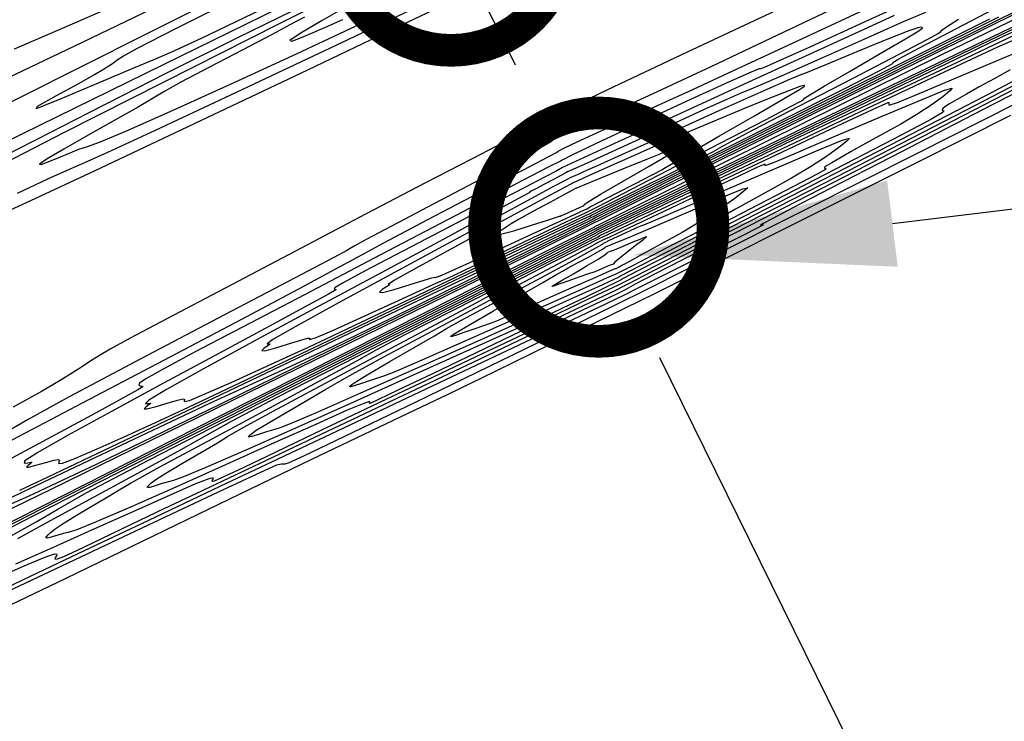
# Model space of a CAD drawing. Extents: x 3249832 to 3255657, y 13789405 to 13793316.
# Tile 578 of 656: x 3255004 to 3255080, y 13790552 to 13790606. Entities that reach past the tile are written whole.
import ezdxf

# ---------------------------------------------------------------- set-up
doc = ezdxf.new("R2010")
doc.units = 0
doc.header["$LTSCALE"] = 100
doc.header["$MEASUREMENT"] = 0
doc.linetypes.add('DASHED', pattern=[0.75, 0.5, -0.25])
for name, color, linetype in [('GRATIO_CON', 10, 'CONTINUOUS'), ('GRATIO_ICON', 7, 'CONTINUOUS'), ('PLAN', 7, 'CONTINUOUS'), ('TARGETS_EAST', 7, 'CONTINUOUS')]:
    doc.layers.add(name, color=color, linetype=linetype)
doc.styles.add('Gratio_032316_contours$0$symbol', font='symbol.shx')
doc.linetypes.add('Gratio_032316_contours$0$DEPRESSION', pattern='A,0.3,["%",Gratio_032316_contours$0$symbol,S=0.05,R=180,X=0,Y=0],0.0001', length=0.3001)

# ---------------------------------------------------------------- blocks, each defined once
blk = doc.blocks.new('Gratio_032316_contours')
at = {"layer": 'GRATIO_CON', "color": 1, "linetype": 'Continuous', "flags": 128}
for points in [[(3254999.525, 13790599.798), (3255008.539, 13790604.099), (3255019.116, 13790609.215)], [(3255003.974, 13790603.897), (3255006.17, 13790604.833), (3255008.781, 13790605.973), (3255010.988, 13790606.938)], [(3255027.483, 13790607.902), (3255021.016, 13790604.706), (3255015.515, 13790601.97), (3255012.23, 13790600.306), (3255009.677, 13790598.984), (3255005.682, 13790596.939), (3254998.82, 13790593.469)], [(3255002.095, 13790590.854), (3255005.227, 13790592.28), (3255010.111, 13790594.553), (3255017.759, 13790598.169), (3255026.429, 13790602.293), (3255033.692, 13790605.76), (3255037.798, 13790607.731)], [(3255031.611, 13790609.507), (3255024.197, 13790605.779), (3255015.404, 13790601.35), (3255007.773, 13790597.481), (3255003.189, 13790595.107)], [(3255004.213, 13790592.847), (3255006.538, 13790593.923), (3255008.182, 13790594.673), (3255009.362, 13790595.191), (3255011.135, 13790595.985), (3255014.77, 13790597.664), (3255020.972, 13790600.571), (3255028.185, 13790603.969), (3255034.288, 13790606.853)], [(3255062.638, 13790606.994), (3255055.496, 13790603.642), (3255049.333, 13790600.727), (3255045.879, 13790599.065), (3255044.562, 13790598.397), (3255044.233, 13790598.194), (3255043.884, 13790597.99), (3255043.079, 13790597.565), (3255041.523, 13790596.76), (3255038.977, 13790595.444), (3255035.412, 13790593.595), (3255030.854, 13790591.219), (3255025.485, 13790588.402), (3255020.101, 13790585.567), (3255015.655, 13790583.217), (3255012.839, 13790581.721), (3255011.314, 13790580.893), (3255010.481, 13790580.41), (3255009.827, 13790579.996), (3255009.174, 13790579.565), (3255008.427, 13790579.076), (3255007.463, 13790578.476), (3255006.037, 13790577.645), (3255003.874, 13790576.45)], [(3254992.905, 13790563.42), (3255006.74, 13790570.133), (3255023.159, 13790578.176), (3255037.163, 13790585.059), (3255044.995, 13790588.909), (3255047.882, 13790590.327), (3255048.295, 13790590.532), (3255048.767, 13790590.773), (3255052.082, 13790592.427), (3255061.082, 13790596.901), (3255077.191, 13790604.902), (3255096.138, 13790614.332)], [(3255067.363, 13790607.279), (3255062.408, 13790604.939), (3255057.29, 13790602.527), (3255052.855, 13790600.454), (3255049.373, 13790598.845), (3255046.971, 13790597.748), (3255045.687, 13790597.174), (3255045.21, 13790596.969), (3255045.141, 13790596.942), (3255045.145, 13790596.933), (3255045.153, 13790596.916), (3255045.161, 13790596.898), (3255045.166, 13790596.884), (3255045.171, 13790596.873), (3255045.176, 13790596.86), (3255045.094, 13790596.795), (3255044.476, 13790596.448), (3255042.78, 13790595.54), (3255039.73, 13790593.929), (3255036.091, 13790592.014), (3255032.892, 13790590.327), (3255030.919, 13790589.277), (3255029.992, 13790588.771), (3255029.69, 13790588.591), (3255029.484, 13790588.463), (3255028.429, 13790587.898), (3255025.473, 13790586.347), (3255020.065, 13790583.52), (3255013.647, 13790580.154), (3255008.163, 13790577.239), (3255004.981, 13790575.479), (3255003.176, 13790574.416)], [(3255002.421, 13790568.487), (3255005.04, 13790569.629), (3255010.311, 13790572.108), (3255019.781, 13790576.703), (3255031.021, 13790582.209), (3255040.607, 13790586.92), (3255045.969, 13790589.555), (3255047.945, 13790590.525), (3255048.228, 13790590.666), (3255048.617, 13790590.868), (3255051.354, 13790592.237), (3255058.789, 13790595.935), (3255072.095, 13790602.546), (3255087.747, 13790610.337)], [(3255026.174, 13790606.31), (3255025.069, 13790605.721), (3255023.669, 13790604.979), (3255021.457, 13790603.826), (3255018.9, 13790602.493), (3255016.709, 13790601.333), (3255015.373, 13790600.587), (3255014.481, 13790600.05), (3255013.396, 13790599.403), (3255011.673, 13790598.426), (3255009.623, 13790597.28), (3255007.748, 13790596.22), (3255006.468, 13790595.464), (3255005.884, 13790595.064), (3255006.019, 13790595.033), (3255006.817, 13790595.343), (3255007.925, 13790595.809), (3255008.914, 13790596.208), (3255009.562, 13790596.42), (3255010.483, 13790596.743), (3255012.494, 13790597.581), (3255016.132, 13790599.202), (3255020.788, 13790601.322), (3255025.568, 13790603.521), (3255029.707, 13790605.44), (3255032.959, 13790606.955)], [(3255070.167, 13790607.381), (3255063.917, 13790604.487), (3255058.585, 13790602.008), (3255055.554, 13790600.603), (3255054.083, 13790599.932), (3255052.899, 13790599.405), (3255051.053, 13790598.578), (3255048.878, 13790597.596), (3255047.033, 13790596.75), (3255046.009, 13790596.26), (3255045.64, 13790596.059), (3255045.596, 13790596.01), (3255045.501, 13790595.947), (3255044.809, 13790595.585), (3255042.93, 13790594.609), (3255039.568, 13790592.858), (3255035.612, 13790590.79), (3255032.244, 13790589.013), (3255030.211, 13790587.914), (3255028.518, 13790586.981), (3255025.731, 13790585.478), (3255020.888, 13790582.911), (3255014.906, 13790579.761), (3255009.172, 13790576.753), (3255004.799, 13790574.463), (3255001.808, 13790572.886)], [(3254998.702, 13790567.134), (3255005.154, 13790570.204), (3255012.643, 13790573.767), (3255018.937, 13790576.74), (3255022.522, 13790578.394), (3255024.757, 13790579.403), (3255027.716, 13790580.795), (3255032.822, 13790583.273), (3255038.882, 13790586.241), (3255044.051, 13790588.781), (3255046.943, 13790590.201), (3255048.008, 13790590.724), (3255048.16, 13790590.802), (3255048.467, 13790590.964), (3255050.627, 13790592.048), (3255056.495, 13790594.97), (3255066.999, 13790600.191), (3255079.356, 13790606.341)], [(3255004.374, 13790570.09), (3255006.546, 13790571.102), (3255011.388, 13790573.399), (3255019.802, 13790577.411), (3255029.632, 13790582.105), (3255037.961, 13790586.081), (3255042.623, 13790588.301), (3255044.473, 13790589.177), (3255045.121, 13790589.483), (3255045.863, 13790589.843), (3255046.744, 13790590.274), (3255047.495, 13790590.643), (3255047.916, 13790590.848), (3255048.071, 13790590.925), (3255048.093, 13790590.94), (3255048.316, 13790591.062), (3255049.899, 13790591.86), (3255054.201, 13790594.005), (3255061.904, 13790597.835), (3255070.965, 13790602.346), (3255078.662, 13790606.201)], [(3255074.697, 13790608.527), (3255069.386, 13790606.094), (3255064.928, 13790604.054), (3255062.362, 13790602.887), (3255061.327, 13790602.43), (3255061.109, 13790602.359), (3255061.109, 13790602.359), (3255061.011, 13790602.356), (3255060.401, 13790602.118), (3255058.662, 13790601.345), (3255055.471, 13790599.878), (3255051.687, 13790598.118), (3255048.463, 13790596.605), (3255046.665, 13790595.748), (3255046.007, 13790595.421), (3255045.916, 13790595.367), (3255045.781, 13790595.3), (3255044.85, 13790594.825), (3255042.334, 13790593.518), (3255037.773, 13790591.131), (3255032.017, 13790588.112), (3255026.244, 13790585.087), (3255021.438, 13790582.574), (3255017.805, 13790580.67), (3255015.358, 13790579.366), (3255014.044, 13790578.621), (3255013.549, 13790578.28), (3255013.494, 13790578.155), (3255013.559, 13790578.092), (3255013.66, 13790578.056), (3255013.775, 13790578.043), (3255013.816, 13790578.011), (3255013.433, 13790577.771), (3255012.214, 13790577.095), (3255009.897, 13790575.836), (3255006.815, 13790574.17), (3255003.453, 13790572.356)], [(3255030.049, 13790607.483), (3255027.55, 13790606.073), (3255025.842, 13790605.064), (3255025.063, 13790604.53), (3255025.242, 13790604.489), (3255026.308, 13790604.905), (3255027.792, 13790605.548), (3255029.125, 13790606.135)], [(3255073.731, 13790606.684), (3255072.034, 13790605.96), (3255069.073, 13790604.646), (3255065.611, 13790603.097), (3255062.683, 13790601.793), (3255061.032, 13790601.079), (3255060.228, 13790600.754), (3255059.549, 13790600.477), (3255058.406, 13790599.973), (3255056.733, 13790599.213), (3255054.596, 13790598.235), (3255052.127, 13790597.104), (3255049.719, 13790596.002), (3255047.831, 13790595.142), (3255046.791, 13790594.674), (3255046.405, 13790594.507), (3255046.346, 13790594.488), (3255046.345, 13790594.489), (3255046.345, 13790594.487), (3255046.347, 13790594.481), (3255046.333, 13790594.463), (3255046.209, 13790594.39), (3255045.866, 13790594.204), (3255045.25, 13790593.88), (3255044.523, 13790593.499), (3255043.903, 13790593.175), (3255043.555, 13790592.988), (3255043.426, 13790592.913), (3255043.409, 13790592.896), (3255043.414, 13790592.89), (3255043.424, 13790592.887), (3255043.434, 13790592.886), (3255043.342, 13790592.831), (3255042.633, 13790592.446), (3255040.694, 13790591.399), (3255037.132, 13790589.478), (3255032.444, 13790586.949), (3255027.347, 13790584.2), (3255022.517, 13790581.59), (3255018.453, 13790579.376), (3255015.612, 13790577.791), (3255014.274, 13790576.976), (3255014.01, 13790576.723), (3255014.218, 13790576.735), (3255014.392, 13790576.761), (3255014.422, 13790576.735), (3255014.299, 13790576.638), (3255014.054, 13790576.471), (3255013.898, 13790576.323), (3255014.08, 13790576.303), (3255014.754, 13790576.48), (3255015.666, 13790576.755), (3255016.467, 13790576.99), (3255016.887, 13790577.077), (3255017.002, 13790577.043), (3255016.968, 13790576.946), (3255016.98, 13790576.866), (3255017.369, 13790576.966), (3255018.502, 13790577.426), (3255020.565, 13790578.342), (3255023.016, 13790579.457), (3255025.129, 13790580.424), (3255026.487, 13790581.044), (3255027.898, 13790581.701), (3255030.477, 13790582.924), (3255034.898, 13790585.033), (3255040.069, 13790587.501), (3255044.456, 13790589.592), (3255044.456, 13790589.592), (3255046.909, 13790590.754), (3255047.817, 13790591.175), (3255047.95, 13790591.229), (3255047.953, 13790591.224), (3255047.954, 13790591.224), (3255047.953, 13790591.227), (3255048.012, 13790591.265), (3255048.441, 13790591.488), (3255049.613, 13790592.078), (3255051.712, 13790593.125), (3255054.183, 13790594.356), (3255056.282, 13790595.408), (3255057.452, 13790596.005), (3255057.87, 13790596.235), (3255057.903, 13790596.273), (3255057.958, 13790596.32), (3255058.627, 13790596.68), (3255060.548, 13790597.682), (3255064.045, 13790599.494), (3255068.2, 13790601.646), (3255071.781, 13790603.506), (3255073.858, 13790604.599), (3255074.708, 13790605.069), (3255074.908, 13790605.216), (3255074.996, 13790605.321), (3255075.34, 13790605.577), (3255076.27, 13790606.161)]]:
    blk.add_lwpolyline(points, dxfattribs=at)
at = {"layer": 'GRATIO_CON', "color": 5, "linetype": 'Continuous', "flags": 128}
for points in [[(3255028.032, 13790608.905), (3255016.657, 13790603.304), (3255003.187, 13790596.685)], [(3254999.641, 13790597.783), (3255013.985, 13790604.991), (3255026.142, 13790611.086)], [(3254972.936, 13790551.593), (3254976.112, 13790553.43), (3254984.863, 13790558.042), (3255000.784, 13790566.182), (3255019.624, 13790575.727), (3255035.673, 13790583.83), (3255044.646, 13790588.358), (3255047.951, 13790590.027), (3255048.423, 13790590.267), (3255048.423, 13790590.268), (3255048.424, 13790590.269), (3255048.424, 13790590.27), (3255048.426, 13790590.27), (3255048.427, 13790590.271), (3255048.427, 13790590.272), (3255048.69, 13790590.404), (3255050.526, 13790591.319), (3255055.513, 13790593.796), (3255064.433, 13790598.22), (3255074.893, 13790603.397), (3255083.711, 13790607.733)], [(3255080.244, 13790598.792), (3255073.093, 13790595.18), (3255064.526, 13790590.885), (3255057.193, 13790587.222), (3255052.981, 13790585.13), (3255050.736, 13790584.029), (3255048.54, 13790582.963), (3255044.997, 13790581.233), (3255040.789, 13790579.177), (3255037.117, 13790577.394), (3255034.643, 13790576.213), (3255031.861, 13790574.896), (3255026.726, 13790572.433), (3255018.026, 13790568.228), (3255007.9, 13790563.329), (3254999.319, 13790559.197)], [(3254976.682, 13790552.371), (3254977.156, 13790552.7), (3254977.619, 13790553.002), (3254977.953, 13790553.242), (3254978.121, 13790553.415), (3254978.392, 13790553.652), (3254979.113, 13790554.111), (3254980.481, 13790554.887), (3254982.094, 13790555.797), (3254983.398, 13790556.589), (3254984.386, 13790557.275), (3254987.235, 13790558.916), (3254994.668, 13790562.833), (3255008.151, 13790569.727), (3255024.105, 13790577.811), (3255037.697, 13790584.674), (3255045.294, 13790588.51), (3255048.093, 13790589.926), (3255048.492, 13790590.132), (3255048.863, 13790590.315), (3255051.458, 13790591.574), (3255058.502, 13790594.985), (3255071.114, 13790601.09), (3255086.003, 13790608.288)], [(3255080.573, 13790599.649), (3255073.152, 13790595.898), (3255064.424, 13790591.502), (3255057.006, 13790587.773), (3255052.858, 13790585.694), (3255051.327, 13790584.932), (3255051.108, 13790584.822), (3255050.949, 13790584.737), (3255049.817, 13790584.174), (3255046.737, 13790582.665), (3255041.219, 13790579.98), (3255034.723, 13790576.828), (3255029.197, 13790574.159), (3255026.099, 13790572.682), (3255024.926, 13790572.151), (3255024.688, 13790572.083), (3255024.565, 13790572.077), (3255024.423, 13790572.064), (3255024.3, 13790572.059), (3255024.054, 13790571.99), (3255022.822, 13790571.446), (3255019.565, 13790569.932), (3255013.722, 13790567.181), (3255006.653, 13790563.839), (3255000.201, 13790560.784)], [(3254998.357, 13790564.401), (3255004.473, 13790567.625), (3255015.517, 13790573.272), (3255028.587, 13790579.894), (3255039.72, 13790585.518), (3255045.943, 13790588.663), (3255048.235, 13790589.825), (3255048.561, 13790589.996), (3255048.56, 13790589.999), (3255048.56, 13790590.001), (3255048.56, 13790590.003), (3255048.559, 13790590.006), (3255048.558, 13790590.009), (3255048.558, 13790590.01), (3255048.843, 13790590.146), (3255050.832, 13790591.105), (3255056.227, 13790593.713), (3255065.886, 13790598.386), (3255077.288, 13790603.897), (3255087.068, 13790608.612)], [(3255087.661, 13790604.126), (3255078.166, 13790599.239), (3255071.117, 13790595.607), (3255066.447, 13790593.194), (3255063.588, 13790591.71), (3255062.003, 13790590.882), (3255061.298, 13790590.506), (3255061.108, 13790590.39), (3255061.122, 13790590.372), (3255061.217, 13790590.394), (3255061.323, 13790590.423), (3255061.319, 13790590.401), (3255060.888, 13790590.17), (3255059.662, 13790589.544), (3255057.467, 13790588.435), (3255054.886, 13790587.135), (3255052.691, 13790586.033), (3255051.464, 13790585.419), (3255051.01, 13790585.195), (3255050.944, 13790585.165), (3255050.942, 13790585.165), (3255050.942, 13790585.164), (3255050.942, 13790585.161), (3255050.721, 13790585.054), (3255049.174, 13790584.319), (3255044.974, 13790582.329), (3255037.405, 13790578.745), (3255028.198, 13790574.385), (3255019.694, 13790570.356), (3255013.696, 13790567.511), (3255009.853, 13790565.684), (3255007.274, 13790564.458), (3255005.19, 13790563.469), (3255003.318, 13790562.581)], [(3255002.978, 13790566.182), (3255005.635, 13790567.659), (3255007.285, 13790568.64), (3255009.479, 13790569.887), (3255014.278, 13790572.416), (3255022.884, 13790576.817), (3255033.069, 13790581.978), (3255041.744, 13790586.36), (3255046.593, 13790588.812), (3255048.378, 13790589.721), (3255048.63, 13790589.858), (3255048.627, 13790589.867), (3255048.624, 13790589.874), (3255048.623, 13790589.877), (3255048.821, 13790589.971), (3255050.204, 13790590.633), (3255053.951, 13790592.44), (3255060.657, 13790595.681), (3255068.573, 13790599.507), (3255075.362, 13790602.779), (3255079.382, 13790604.7), (3255081.761, 13790605.815)], [(3255083.764, 13790602.453), (3255071.106, 13790595.93), (3255060.232, 13790590.34), (3255053.995, 13790587.134), (3255051.514, 13790585.856), (3255050.972, 13790585.569), (3255050.743, 13790585.443), (3255049.963, 13790585.058), (3255047.959, 13790584.096), (3255044.309, 13790582.362), (3255039.608, 13790580.132), (3255034.701, 13790577.804), (3255030.285, 13790575.706), (3255026.463, 13790573.887), (3255023.189, 13790572.33), (3255020.389, 13790571.001), (3255017.874, 13790569.808), (3255015.426, 13790568.642), (3255012.92, 13790567.443), (3255010.596, 13790566.331), (3255008.787, 13790565.472), (3255007.728, 13790564.984), (3255007.258, 13790564.792), (3255007.12, 13790564.77), (3255007.094, 13790564.816), (3255007.125, 13790564.904), (3255007.194, 13790565.03), (3255007.241, 13790565.164), (3255007.018, 13790565.177), (3255006.234, 13790564.912), (3255004.689, 13790564.262), (3255002.552, 13790563.315)], [(3255082.816, 13790602.67), (3255078.934, 13790600.611), (3255071.829, 13790596.926), (3255063.414, 13790592.59), (3255056.243, 13790588.902), (3255052.235, 13790586.839), (3255050.758, 13790586.077), (3255050.547, 13790585.966), (3255050.546, 13790585.966), (3255050.544, 13790585.967), (3255050.543, 13790585.966), (3255050.502, 13790585.943), (3255050.204, 13790585.797), (3255049.394, 13790585.409), (3255047.866, 13790584.683), (3255045.626, 13790583.619), (3255042.731, 13790582.238), (3255039.336, 13790580.611), (3255035.991, 13790579.005), (3255033.341, 13790577.734), (3255031.852, 13790577.027), (3255031.268, 13790576.761), (3255031.153, 13790576.726), (3255031.142, 13790576.746), (3255031.155, 13790576.785), (3255031.186, 13790576.841), (3255031.159, 13790576.879), (3255030.724, 13790576.733), (3255029.465, 13790576.202), (3255027.096, 13790575.152), (3255023.863, 13790573.7), (3255020.141, 13790572.026), (3255016.325, 13790570.318), (3255012.869, 13790568.788), (3255010.243, 13790567.652), (3255008.758, 13790567.052), (3255008.082, 13790566.83), (3255007.726, 13790566.753), (3255007.303, 13790566.637), (3255006.85, 13790566.5), (3255006.506, 13790566.412), (3255006.506, 13790566.412), (3255006.377, 13790566.424), (3255006.418, 13790566.52), (3255006.55, 13790566.667), (3255006.733, 13790566.849), (3255007.092, 13790567.129), (3255007.79, 13790567.588), (3255008.905, 13790568.262), (3255010.163, 13790569.004), (3255011.199, 13790569.624), (3255011.865, 13790570.043), (3255012.863, 13790570.63), (3255015.109, 13790571.866), (3255019.126, 13790574.028), (3255023.862, 13790576.566), (3255027.872, 13790578.729), (3255030.185, 13790580.004), (3255031.724, 13790580.858), (3255033.888, 13790581.999), (3255037.618, 13790583.906), (3255042.033, 13790586.143), (3255045.793, 13790588.043), (3255047.894, 13790589.106), (3255048.667, 13790589.5), (3255048.776, 13790589.562), (3255048.772, 13790589.571), (3255048.768, 13790589.579), (3255048.766, 13790589.585), (3255048.789, 13790589.597), (3255048.955, 13790589.674), (3255049.402, 13790589.887), (3255050.201, 13790590.271), (3255051.143, 13790590.726), (3255051.951, 13790591.115), (3255052.589, 13790591.419), (3255053.993, 13790592.085), (3255057.342, 13790593.674), (3255063.266, 13790596.487), (3255070.21, 13790599.781), (3255076.073, 13790602.551), (3255079.285, 13790604.046), (3255080.392, 13790604.527)], [(3255080.215, 13790602.283), (3255079.001, 13790601.604), (3255077.851, 13790600.973), (3255076.88, 13790600.432), (3255076.117, 13790599.996), (3255075.568, 13790599.672), (3255075.232, 13790599.46), (3255075.063, 13790599.334), (3255075.005, 13790599.257), (3255075.009, 13790599.203), (3255075.059, 13790599.164), (3255075.147, 13790599.139), (3255075.105, 13790599.048), (3255074.136, 13790598.487), (3255071.283, 13790596.974), (3255066.063, 13790594.267), (3255059.88, 13790591.08), (3255054.612, 13790588.369), (3255051.667, 13790586.851), (3255050.583, 13790586.288), (3255050.428, 13790586.204), (3255050.427, 13790586.203), (3255050.426, 13790586.203), (3255050.426, 13790586.202), (3255050.383, 13790586.176), (3255050.074, 13790586.02), (3255049.232, 13790585.608), (3255047.723, 13790584.878), (3255045.942, 13790584.02), (3255044.422, 13790583.289), (3255043.56, 13790582.878), (3255043.229, 13790582.724), (3255043.17, 13790582.703), (3255043.166, 13790582.711), (3255043.171, 13790582.726), (3255043.182, 13790582.747), (3255043.118, 13790582.736), (3255042.578, 13790582.511), (3255041.081, 13790581.848), (3255038.3, 13790580.597), (3255034.518, 13790578.892), (3255030.172, 13790576.936), (3255025.716, 13790574.942), (3255021.685, 13790573.152), (3255018.631, 13790571.819), (3255016.92, 13790571.107), (3255016.159, 13790570.834), (3255015.766, 13790570.732), (3255015.284, 13790570.589), (3255014.752, 13790570.421), (3255014.335, 13790570.301), (3255014.335, 13790570.301), (3255014.153, 13790570.284), (3255014.159, 13790570.353), (3255014.263, 13790570.472), (3255014.424, 13790570.628), (3255014.792, 13790570.9), (3255015.567, 13790571.392), (3255016.843, 13790572.152), (3255018.299, 13790573.004), (3255019.511, 13790573.719), (3255020.301, 13790574.199), (3255021.481, 13790574.874), (3255024.109, 13790576.305), (3255028.787, 13790578.813), (3255034.304, 13790581.759), (3255038.99, 13790584.264), (3255041.634, 13790585.686), (3255042.847, 13790586.344), (3255043.693, 13790586.791), (3255044.985, 13790587.451), (3255046.514, 13790588.227), (3255047.816, 13790588.886), (3255048.543, 13790589.257), (3255048.81, 13790589.395), (3255048.849, 13790589.414), (3255048.99, 13790589.475), (3255049.96, 13790589.928), (3255052.586, 13790591.169), (3255057.279, 13790593.395), (3255062.788, 13790596.007), (3255067.444, 13790598.209), (3255070.001, 13790599.402), (3255070.89, 13790599.792), (3255070.965, 13790599.787), (3255070.933, 13790599.723), (3255070.927, 13790599.666), (3255070.938, 13790599.614), (3255071.033, 13790599.598), (3255071.596, 13790599.79), (3255073.087, 13790600.396), (3255075.74, 13790601.517), (3255078.867, 13790602.846), (3255081.551, 13790603.972)]]:
    blk.add_lwpolyline(points, dxfattribs=at)
at = {"layer": 'GRATIO_CON', "color": 5, "linetype": 'Gratio_032316_contours$0$DEPRESSION', "flags": 128}
for points in [[(3255064.785, 13790628.448), (3255066.128, 13790628.972), (3255066.411, 13790629.02), (3255066.15, 13790628.819), (3255065.792, 13790628.569), (3255065.493, 13790628.345), (3255065.339, 13790628.19), (3255065.204, 13790628.044), (3255064.115, 13790627.43), (3255060.89, 13790625.767), (3255054.908, 13790622.749), (3255047.787, 13790619.178), (3255041.711, 13790616.129), (3255038.318, 13790614.413), (3255037.074, 13790613.766), (3255036.902, 13790613.658), (3255036.89, 13790613.641), (3255036.78, 13790613.583), (3255036.478, 13790613.433), (3255035.936, 13790613.167), (3255035.295, 13790612.852), (3255034.74, 13790612.581), (3255034.295, 13790612.367), (3255033.325, 13790611.904), (3255031.033, 13790610.805), (3255026.993, 13790608.864), (3255022.262, 13790606.596), (3255018.271, 13790604.696), (3255016.007, 13790603.647), (3255014.688, 13790603.081), (3255013.086, 13790602.416), (3255010.394, 13790601.268), (3255007.481, 13790600.034), (3255005.631, 13790599.31), (3255005.746, 13790599.507), (3255007.183, 13790600.317), (3255008.913, 13790601.251), (3255010.116, 13790601.919), (3255010.805, 13790602.327), (3255011.2, 13790602.584), (3255011.487, 13790602.78), (3255011.721, 13790602.944), (3255011.918, 13790603.092), (3255012.24, 13790603.307), (3255013.409, 13790603.942), (3255016.286, 13790605.423), (3255021.303, 13790607.959), (3255027.159, 13790610.904), (3255032.121, 13790613.397), (3255034.992, 13790614.843), (3255036.723, 13790615.711), (3255038.804, 13790616.733), (3255042.277, 13790618.423), (3255046.413, 13790620.422), (3255050.038, 13790622.151), (3255052.341, 13790623.209), (3255053.961, 13790623.897), (3255055.899, 13790624.697), (3255058.829, 13790625.934), (3255062.113, 13790627.328), (3255064.785, 13790628.448)], [(3255045.65, 13790585.856), (3255045.258, 13790585.724), (3255045.123, 13790585.685), (3255045.116, 13790585.693), (3255045.159, 13790585.725), (3255045.358, 13790585.847), (3255045.87, 13790586.148), (3255046.773, 13790586.67), (3255047.828, 13790587.285), (3255048.717, 13790587.818), (3255049.203, 13790588.137), (3255049.372, 13790588.276), (3255049.389, 13790588.312), (3255049.41, 13790588.319), (3255049.552, 13790588.362), (3255049.925, 13790588.501), (3255050.582, 13790588.771), (3255051.352, 13790589.097), (3255052.007, 13790589.376), (3255052.361, 13790589.518), (3255052.384, 13790589.482), (3255052.087, 13790589.241), (3255051.514, 13790588.796), (3255050.839, 13790588.269), (3255050.268, 13790587.814), (3255049.956, 13790587.545), (3255049.849, 13790587.429), (3255049.842, 13790587.395), (3255049.848, 13790587.383), (3255049.848, 13790587.381), (3255049.844, 13790587.387), (3255049.83, 13790587.395), (3255049.765, 13790587.383), (3255049.604, 13790587.325), (3255049.325, 13790587.209), (3255048.998, 13790587.067), (3255048.721, 13790586.945), (3255048.543, 13790586.87), (3255048.336, 13790586.794), (3255047.925, 13790586.65), (3255047.206, 13790586.398), (3255046.363, 13790586.103), (3255045.65, 13790585.856)]]:
    blk.add_lwpolyline(points, close=True, dxfattribs=at)
at = {"layer": 'GRATIO_CON', "color": 1, "linetype": 'Continuous', "flags": 128}
for points in [[(3255046.233, 13790590.65), (3255047.375, 13790591.19), (3255047.797, 13790591.386), (3255047.86, 13790591.411), (3255047.862, 13790591.409), (3255047.864, 13790591.408), (3255047.864, 13790591.409), (3255047.965, 13790591.462), (3255048.668, 13790591.828), (3255050.576, 13790592.816), (3255053.995, 13790594.583), (3255058.028, 13790596.669), (3255061.482, 13790598.46), (3255063.459, 13790599.493), (3255064.239, 13790599.915), (3255064.399, 13790600.025), (3255064.481, 13790600.105), (3255064.887, 13790600.374), (3255065.985, 13790601.037), (3255067.964, 13790602.194), (3255070.28, 13790603.541), (3255072.212, 13790604.672), (3255073.221, 13790605.285), (3255073.515, 13790605.497), (3255073.485, 13790605.533), (3255073.417, 13790605.556), (3255073.162, 13790605.506), (3255072.466, 13790605.265), (3255071.173, 13790604.76), (3255069.523, 13790604.092), (3255067.86, 13790603.405), (3255066.468, 13790602.823), (3255065.409, 13790602.378), (3255064.687, 13790602.083), (3255064.188, 13790601.892), (3255063.317, 13790601.533), (3255061.359, 13790600.674), (3255057.919, 13790599.134), (3255053.883, 13790597.315), (3255050.457, 13790595.768), (3255048.536, 13790594.903), (3255047.783, 13790594.565), (3255047.548, 13790594.461), (3255047.304, 13790594.351), (3255047.017, 13790594.221), (3255046.771, 13790594.112), (3255046.583, 13790594.029), (3255046.191, 13790593.83), (3255045.264, 13790593.337), (3255043.522, 13790592.402), (3255040.895, 13790590.986), (3255037.362, 13790589.08), (3255033.066, 13790586.758), (3255028.786, 13790584.433), (3255025.464, 13790582.602), (3255023.772, 13790581.622), (3255023.314, 13790581.295), (3255023.426, 13790581.282), (3255023.547, 13790581.299), (3255023.543, 13790581.264), (3255023.385, 13790581.152), (3255023.095, 13790580.959), (3255022.91, 13790580.787), (3255023.122, 13790580.764), (3255023.904, 13790580.97), (3255024.967, 13790581.296), (3255025.907, 13790581.585), (3255026.416, 13790581.718), (3255026.576, 13790581.721), (3255026.564, 13790581.659), (3255026.601, 13790581.618), (3255027.073, 13790581.78), (3255028.405, 13790582.351), (3255030.812, 13790583.436), (3255033.657, 13790584.737), (3255036.09, 13790585.854), (3255037.532, 13790586.516), (3255038.487, 13790586.959), (3255039.73, 13790587.548), (3255041.787, 13790588.529), (3255044.192, 13790589.677), (3255046.233, 13790590.65)], [(3255047.94, 13790594.159), (3255047.116, 13790593.79), (3255046.811, 13790593.655), (3255046.767, 13790593.637), (3255046.676, 13790593.588), (3255046.044, 13790593.244), (3255044.329, 13790592.315), (3255041.263, 13790590.656), (3255037.676, 13790588.71), (3255034.674, 13790587.066), (3255033.081, 13790586.165), (3255032.595, 13790585.853), (3255032.634, 13790585.83), (3255032.703, 13790585.837), (3255032.665, 13790585.794), (3255032.471, 13790585.666), (3255032.135, 13790585.447), (3255031.923, 13790585.252), (3255032.164, 13790585.226), (3255033.054, 13790585.461), (3255034.267, 13790585.837), (3255035.347, 13790586.181), (3255035.945, 13790586.359), (3255036.15, 13790586.4), (3255036.161, 13790586.372), (3255036.214, 13790586.365), (3255036.703, 13790586.56), (3255038.06, 13790587.162), (3255040.5, 13790588.273), (3255043.374, 13790589.591), (3255045.819, 13790590.716), (3255047.186, 13790591.344), (3255047.69, 13790591.576), (3255047.762, 13790591.612), (3255047.797, 13790591.638), (3255048.056, 13790591.78), (3255048.762, 13790592.153), (3255050.03, 13790592.812), (3255051.526, 13790593.588), (3255052.808, 13790594.252), (3255053.541, 13790594.636), (3255053.831, 13790594.792), (3255053.89, 13790594.833), (3255053.966, 13790594.889), (3255054.433, 13790595.171), (3255055.701, 13790595.913), (3255057.973, 13790597.229), (3255060.637, 13790598.77), (3255062.876, 13790600.072), (3255064.081, 13790600.787), (3255064.474, 13790601.042), (3255064.483, 13790601.081), (3255064.42, 13790601.089), (3255064.124, 13790601.004), (3255063.317, 13790600.703), (3255061.831, 13790600.111), (3255059.943, 13790599.341), (3255058.042, 13790598.556), (3255056.453, 13790597.89), (3255055.246, 13790597.379), (3255054.431, 13790597.035), (3255053.95, 13790596.838), (3255053.478, 13790596.641), (3255052.624, 13790596.266), (3255051.147, 13790595.604), (3255049.413, 13790594.823), (3255047.94, 13790594.159)], [(3255046.087, 13790592.734), (3255044.974, 13790592.131), (3255043.672, 13790591.423), (3255042.582, 13790590.826), (3255042.004, 13790590.499), (3255041.828, 13790590.386), (3255041.841, 13790590.378), (3255041.858, 13790590.375), (3255041.786, 13790590.324), (3255041.557, 13790590.18), (3255041.175, 13790589.935), (3255040.936, 13790589.716), (3255041.205, 13790589.687), (3255042.204, 13790589.951), (3255043.567, 13790590.378), (3255044.787, 13790590.776), (3255045.473, 13790591), (3255045.724, 13790591.079), (3255045.757, 13790591.085), (3255045.765, 13790591.083), (3255045.843, 13790591.115), (3255046.06, 13790591.211), (3255046.45, 13790591.388), (3255046.909, 13790591.598), (3255047.3, 13790591.777), (3255047.519, 13790591.876), (3255047.601, 13790591.912), (3255047.613, 13790591.918), (3255047.612, 13790591.921), (3255047.609, 13790591.929), (3255047.603, 13790591.943), (3255047.643, 13790591.993), (3255047.979, 13790592.216), (3255048.913, 13790592.778), (3255050.593, 13790593.761), (3255052.569, 13790594.907), (3255054.238, 13790595.874), (3255055.148, 13790596.409), (3255055.459, 13790596.601), (3255055.482, 13790596.63), (3255055.423, 13790596.623), (3255055.086, 13790596.501), (3255054.167, 13790596.14), (3255052.511, 13790595.47), (3255050.536, 13790594.665), (3255048.808, 13790593.957), (3255047.754, 13790593.524), (3255047.262, 13790593.32), (3255047.084, 13790593.248), (3255047.009, 13790593.222), (3255046.979, 13790593.216), (3255046.973, 13790593.217), (3255046.939, 13790593.199), (3255046.71, 13790593.073), (3255046.087, 13790592.734)]]:
    blk.add_lwpolyline(points, close=True, dxfattribs=at)
at = {"layer": 'GRATIO_CON', "color": 5, "linetype": 'Continuous', "flags": 128}
for points in [[(3255022.164, 13790574.189), (3255021.929, 13790574.144), (3255021.9, 13790574.186), (3255021.977, 13790574.277), (3255022.115, 13790574.406), (3255022.493, 13790574.671), (3255023.344, 13790575.197), (3255024.78, 13790576.042), (3255026.435, 13790577.004), (3255027.822, 13790577.815), (3255028.704, 13790578.338), (3255029.833, 13790578.977), (3255032.209, 13790580.265), (3255036.418, 13790582.518), (3255041.38, 13790585.165), (3255045.6, 13790587.417), (3255047.956, 13790588.68), (3255048.822, 13790589.15), (3255048.946, 13790589.219), (3255049.026, 13790589.252), (3255049.577, 13790589.503), (3255051.064, 13790590.2), (3255053.718, 13790591.455), (3255056.832, 13790592.93), (3255059.464, 13790594.174), (3255060.909, 13790594.849), (3255061.412, 13790595.07), (3255061.454, 13790595.066), (3255061.436, 13790595.03), (3255061.433, 13790594.998), (3255061.439, 13790594.969), (3255061.537, 13790594.979), (3255062.168, 13790595.222), (3255063.859, 13790595.93), (3255066.877, 13790597.218), (3255070.433, 13790598.739), (3255073.477, 13790600.026), (3255075.2, 13790600.722), (3255075.775, 13790600.882), (3255075.615, 13790600.669), (3255075.073, 13790600.224), (3255074.241, 13790599.619), (3255073.147, 13790598.904), (3255071.841, 13790598.131), (3255070.455, 13790597.356), (3255069.144, 13790596.636), (3255068.037, 13790596.019), (3255067.172, 13790595.527), (3255066.564, 13790595.173), (3255066.213, 13790594.959), (3255066.055, 13790594.849), (3255066.01, 13790594.796), (3255066.013, 13790594.761), (3255066.045, 13790594.736), (3255066.101, 13790594.721), (3255066.074, 13790594.662), (3255065.455, 13790594.304), (3255063.632, 13790593.337), (3255060.296, 13790591.607), (3255056.346, 13790589.57), (3255052.98, 13790587.836), (3255051.099, 13790586.862), (3255050.408, 13790586.499), (3255050.31, 13790586.441), (3255050.311, 13790586.438), (3255050.311, 13790586.436), (3255050.312, 13790586.433), (3255050.254, 13790586.399), (3255049.829, 13790586.199), (3255048.67, 13790585.667), (3255046.495, 13790584.679), (3255043.358, 13790583.262), (3255039.399, 13790581.483), (3255034.869, 13790579.457), (3255030.471, 13790577.503), (3255027.019, 13790575.986), (3255025.082, 13790575.162), (3255024.235, 13790574.839), (3255023.806, 13790574.712), (3255023.264, 13790574.541), (3255022.655, 13790574.341), (3255022.164, 13790574.189)], [(3255029.992, 13790578.078), (3255029.705, 13790578.004), (3255029.641, 13790578.019), (3255029.69, 13790578.082), (3255029.806, 13790578.185), (3255030.194, 13790578.442), (3255031.121, 13790579.001), (3255032.717, 13790579.932), (3255034.571, 13790581.005), (3255036.134, 13790581.91), (3255037.069, 13790582.458), (3255037.884, 13790582.92), (3255039.297, 13790583.686), (3255041.759, 13790585.005), (3255044.66, 13790586.557), (3255047.126, 13790587.883), (3255048.498, 13790588.637), (3255048.996, 13790588.929), (3255049.061, 13790588.986), (3255049.076, 13790589.002), (3255049.202, 13790589.063), (3255049.545, 13790589.224), (3255050.158, 13790589.513), (3255050.877, 13790589.853), (3255051.484, 13790590.14), (3255051.817, 13790590.296), (3255051.933, 13790590.347), (3255051.943, 13790590.346), (3255051.939, 13790590.338), (3255051.938, 13790590.33), (3255051.94, 13790590.324), (3255052.041, 13790590.36), (3255052.74, 13790590.654), (3255054.631, 13790591.465), (3255058.014, 13790592.919), (3255062, 13790594.631), (3255065.403, 13790596.081), (3255067.314, 13790596.869), (3255067.93, 13790597.057), (3255067.728, 13790596.825), (3255067.105, 13790596.33), (3255066.165, 13790595.651), (3255064.935, 13790594.847), (3255063.468, 13790593.979), (3255061.91, 13790593.108), (3255060.436, 13790592.299), (3255059.193, 13790591.607), (3255058.227, 13790591.059), (3255057.56, 13790590.674), (3255057.194, 13790590.458), (3255057.046, 13790590.365), (3255057.016, 13790590.335), (3255057.017, 13790590.32), (3255057.031, 13790590.309), (3255057.055, 13790590.302), (3255057.044, 13790590.277), (3255056.774, 13790590.121), (3255055.981, 13790589.7), (3255054.53, 13790588.948), (3255052.812, 13790588.061), (3255051.347, 13790587.307), (3255050.529, 13790586.882), (3255050.228, 13790586.724), (3255050.185, 13790586.7), (3255050.073, 13790586.653), (3255049.303, 13790586.314), (3255047.217, 13790585.39), (3255043.489, 13790583.732), (3255039.098, 13790581.783), (3255035.356, 13790580.13), (3255033.23, 13790579.21), (3255032.31, 13790578.842), (3255031.845, 13790578.691), (3255031.245, 13790578.494), (3255030.558, 13790578.262), (3255029.992, 13790578.078)]]:
    blk.add_lwpolyline(points, close=True, dxfattribs=at)
at = {"layer": 'GRATIO_ICON', "color": 7, "linetype": 'Continuous', "flags": 128}
for points in [[(3255071.348, 13790606.437), (3255069.302, 13790605.513), (3255065.732, 13790603.879), (3255060.471, 13790601.467), (3255054.695, 13790598.82), (3255049.919, 13790596.631), (3255047.264, 13790595.416), (3255046.286, 13790594.969), (3255046.146, 13790594.904), (3255046.147, 13790594.901), (3255046.148, 13790594.897), (3255046.149, 13790594.893), (3255046.149, 13790594.89), (3255046.148, 13790594.889), (3255046.147, 13790594.889), (3255046.122, 13790594.878), (3255045.955, 13790594.791), (3255045.502, 13790594.554), (3255044.607, 13790594.084), (3255043.058, 13790593.275), (3255040.63, 13790592.009), (3255037.281, 13790590.267), (3255033.703, 13790588.402), (3255030.773, 13790586.863), (3255029.138, 13790585.98), (3255028.53, 13790585.618), (3255028.451, 13790585.526), (3255028.487, 13790585.491), (3255028.542, 13790585.471), (3255028.605, 13790585.464), (3255028.579, 13790585.421), (3255028.033, 13790585.109), (3255026.454, 13790584.247), (3255023.515, 13790582.657), (3255019.629, 13790580.56), (3255015.4, 13790578.278), (3255011.395, 13790576.113), (3255008.048, 13790574.281), (3255005.76, 13790572.98), (3255004.775, 13790572.33), (3255004.706, 13790572.151), (3255005.01, 13790572.187), (3255005.236, 13790572.222), (3255005.301, 13790572.205), (3255005.213, 13790572.123), (3255005.014, 13790571.983), (3255004.885, 13790571.858), (3255005.039, 13790571.842), (3255005.604, 13790571.989), (3255006.366, 13790572.214), (3255007.027, 13790572.394), (3255007.359, 13790572.436), (3255007.428, 13790572.364), (3255007.372, 13790572.233), (3255007.358, 13790572.115), (3255007.665, 13790572.152), (3255008.6, 13790572.502), (3255010.319, 13790573.249), (3255012.375, 13790574.177), (3255014.168, 13790574.993), (3255015.441, 13790575.572), (3255017.308, 13790576.443), (3255021.224, 13790578.301), (3255028.009, 13790581.537), (3255035.944, 13790585.326), (3255042.675, 13790588.539), (3255046.436, 13790590.331), (3255047.824, 13790590.988), (3255048.023, 13790591.082), (3255048.023, 13790591.082), (3255048.165, 13790591.16), (3255049.171, 13790591.672), (3255051.907, 13790593.041), (3255056.808, 13790595.48), (3255062.574, 13790598.351), (3255067.472, 13790600.804), (3255070.201, 13790602.199), (3255071.178, 13790602.735), (3255071.253, 13790602.823), (3255071.227, 13790602.853), (3255071.703, 13790603.133), (3255073.239, 13790603.949), (3255076.125, 13790605.452), (3255079.596, 13790607.255)], [(3255004.245, 13790566.385), (3255006.11, 13790567.427), (3255009.465, 13790569.243), (3255013.42, 13790571.374), (3255016.753, 13790573.194), (3255018.735, 13790574.322), (3255020.602, 13790575.373), (3255024.083, 13790577.208), (3255030.251, 13790580.362), (3255037.551, 13790584.06), (3255043.768, 13790587.201), (3255047.244, 13790588.959), (3255048.522, 13790589.611), (3255048.701, 13790589.713), (3255048.696, 13790589.726), (3255048.691, 13790589.738), (3255048.688, 13790589.744), (3255048.8, 13790589.795), (3255049.576, 13790590.161), (3255051.675, 13790591.167), (3255055.429, 13790592.977), (3255059.858, 13790595.116), (3255063.656, 13790596.947), (3255065.985, 13790598.059), (3255067.877, 13790598.95), (3255070.831, 13790600.342), (3255075.805, 13790602.698), (3255081.596, 13790605.44)], [(3255086.585, 13790604.248), (3255077.595, 13790599.586), (3255066.948, 13790594.099), (3255057.875, 13790589.435), (3255052.802, 13790586.827), (3255050.933, 13790585.865), (3255050.666, 13790585.727), (3255050.666, 13790585.727), (3255050.665, 13790585.727), (3255050.665, 13790585.726), (3255050.666, 13790585.723), (3255050.668, 13790585.719), (3255050.669, 13790585.715), (3255050.593, 13790585.676), (3255050.052, 13790585.417), (3255048.585, 13790584.717), (3255045.906, 13790583.439), (3255042.449, 13790581.792), (3255038.824, 13790580.068), (3255035.505, 13790578.494), (3255032.42, 13790577.03), (3255029.356, 13790575.571), (3255026.21, 13790574.066), (3255023.304, 13790572.673), (3255021.064, 13790571.603), (3255019.79, 13790571.006), (3255019.263, 13790570.776), (3255019.136, 13790570.748), (3255019.118, 13790570.781), (3255019.14, 13790570.844), (3255019.19, 13790570.935), (3255019.2, 13790571.022), (3255018.871, 13790570.955), (3255017.85, 13790570.557), (3255015.893, 13790569.707), (3255013.207, 13790568.507), (3255010.111, 13790567.116), (3255006.934, 13790565.695), (3255004.053, 13790564.423)]]:
    blk.add_lwpolyline(points, dxfattribs=at)
blk.add_lwpolyline([(3255037.821, 13790581.967), (3255037.482, 13790581.864), (3255037.382, 13790581.852), (3255037.403, 13790581.888), (3255037.497, 13790581.964), (3255037.895, 13790582.213), (3255038.898, 13790582.805), (3255040.654, 13790583.823), (3255042.707, 13790585.005), (3255044.445, 13790586.006), (3255045.434, 13790586.577), (3255045.936, 13790586.863), (3255046.384, 13790587.107), (3255047.1, 13790587.491), (3255047.942, 13790587.946), (3255048.655, 13790588.34), (3255049.047, 13790588.575), (3255049.184, 13790588.675), (3255049.2, 13790588.699), (3255049.271, 13790588.725), (3255049.756, 13790588.918), (3255051.062, 13790589.462), (3255053.389, 13790590.455), (3255056.127, 13790591.627), (3255058.462, 13790592.624), (3255059.763, 13790593.161), (3255060.128, 13790593.251), (3255059.84, 13790592.981), (3255059.137, 13790592.435), (3255058.089, 13790591.683), (3255056.723, 13790590.791), (3255055.106, 13790589.834), (3255053.465, 13790588.918), (3255052.067, 13790588.156), (3255051.112, 13790587.633), (3255050.544, 13790587.318), (3255050.239, 13790587.148), (3255050.086, 13790587.068), (3255050.027, 13790587.044), (3255050.014, 13790587.048), (3255049.949, 13790587.03), (3255049.532, 13790586.853), (3255048.41, 13790586.36), (3255046.406, 13790585.471), (3255044.048, 13790584.425), (3255042.039, 13790583.538), (3255040.887, 13790583.04), (3255040.323, 13790582.818), (3255039.885, 13790582.671), (3255039.226, 13790582.446), (3255038.46, 13790582.183), (3255037.821, 13790581.967)], close=True, dxfattribs=at)

msp = doc.modelspace()

# ---------------------------------------------------------------- linework, layer by layer
at = {"layer": 'PLAN', "color": 8, "linetype": 'DASHED'}
msp.add_line((3253727.59, 13793271.41), (3255567.17, 13789537.28), dxfattribs=at)
at = {"layer": 'TARGETS_EAST', "color": 1}
msp.add_line((3255071.208, 13790590.51), (3255232.003, 13790610.136), dxfattribs=at)
at = {"layer": 'TARGETS_EAST', "const_width": 2.5}
msp.add_lwpolyline([(3255028.656, 13790612.527, 1), (3255046.156, 13790612.527, 1)], format="xyb", close=True, dxfattribs=at)
at = {"layer": 'TARGETS_EAST', "color": 1, "const_width": 2.5}
msp.add_lwpolyline([(3255039.971, 13790590.235, 1), (3255057.471, 13790590.235, 1)], format="xyb", close=True, dxfattribs=at)
at = {"layer": 'TARGETS_EAST', "color": 1}
msp.add_solid([(3255071.612, 13790587.201), (3255070.805, 13790593.819), (3255051.356, 13790588.087)], dxfattribs=at)

# ---------------------------------------------------------------- block references
at = {"layer": 'TARGETS_EAST'}
msp.add_blockref('Gratio_032316_contours', (0, 0), dxfattribs=at)

doc.saveas('drawing.dxf')
